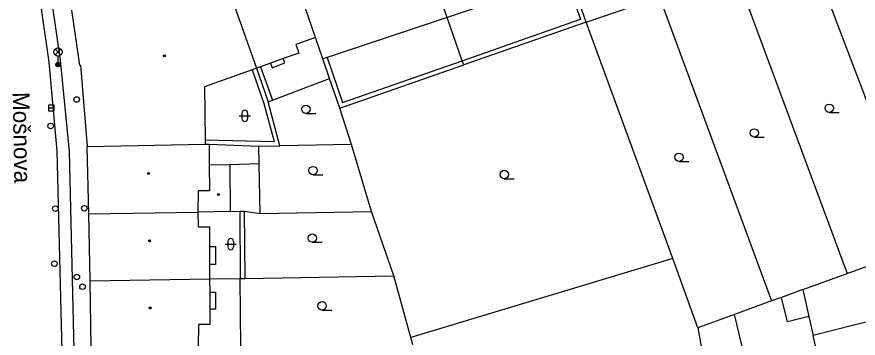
# Model space of a CAD drawing. Extents: x -596229 to -595156, y -1161237 to -1159376.
# Drawn here: x -595746.3 to -595671, y -1160834.7 to -1160805.9 of the extents above; entities that cross this region are included whole.
import ezdxf

# ---------------------------------------------------------------- set-up
doc = ezdxf.new("R2010")
doc.units = 0
for name, color, linetype in [('DOP - kresba z DSPS bez souradnic', 7, 'Continuous'), ('DOP - rozhrani ploch obecne', 7, 'Continuous'), ('Level 27', 7, 'Continuous'), ('Level 28', 7, 'Continuous'), ('Level 33', 7, 'Continuous'), ('Level 36', 7, 'Continuous'), ('Level 39', 7, 'Continuous'), ('Nazvy ulic', 7, 'Continuous'), ('TM - budovy zdene_ betonove - VP', 7, 'Continuous'), ('TM - chodniky - VP', 7, 'Continuous'), ('TM - komunikace - VP', 7, 'Continuous'), ('TM - rozhrani ploch obecne - VP', 7, 'Continuous')]:
    doc.layers.add(name, color=color, linetype=linetype)

msp = doc.modelspace()

# ---------------------------------------------------------------- linework, layer by layer
at = {"layer": 'DOP - kresba z DSPS bez souradnic'}
for points in [[(-595697.17, -1160802.41), (-595695.85, -1160806.13)], [(-595706.44, -1160809.83), (-595695.85, -1160806.13)], [(-595718.53, -1160809.55), (-595717.15, -1160813.57)], [(-595717.15, -1160813.57), (-595706.44, -1160809.83)], [(-595725.24, -1160810.65), (-595724.2, -1160813.65), (-595723.27, -1160817.06)], [(-595724.49, -1160810.38), (-595723.44, -1160813.36)], [(-595729.45, -1160816.91), (-595723.27, -1160817.06)], [(-595727.25, -1160819.11), (-595724.61, -1160819.03)], [(-595725.95, -1160823.3), (-595725.91, -1160829.3)]]:
    msp.add_lwpolyline(points, dxfattribs=at)
at = {"layer": 'DOP - rozhrani ploch obecne'}
for points in [[(-595665.27, -1160826.43), (-595675.18, -1160800.42)], [(-595695.34, -1160806.38), (-595696.77, -1160802.28)], [(-595681.84, -1160802.24), (-595671.99, -1160828.87)], [(-595695.34, -1160806.38), (-595688.79, -1160804.11)], [(-595688.62, -1160804.58), (-595678.74, -1160831.32)], [(-595706.44, -1160809.83), (-595707.79, -1160805.96)], [(-595695.34, -1160806.38), (-595706.31, -1160810.21)], [(-595687.57, -1160827.52), (-595695.34, -1160806.38)], [(-595718.31, -1160811.42), (-595718.91, -1160809.68)], [(-595717.4, -1160814.08), (-595706.31, -1160810.21)], [(-595706.31, -1160810.21), (-595706.44, -1160809.83)], [(-595724.86, -1160810.51), (-595723.82, -1160813.5)], [(-595723.44, -1160813.36), (-595718.31, -1160811.42)], [(-595717.4, -1160814.08), (-595718.31, -1160811.42)], [(-595723.82, -1160813.5), (-595723.44, -1160813.36)], [(-595722.77, -1160817.44), (-595723.82, -1160813.5)], [(-595716.34, -1160817.33), (-595717.4, -1160814.08)], [(-595729.09, -1160817.3), (-595724.64, -1160817.47)], [(-595724.64, -1160817.47), (-595722.77, -1160817.44)], [(-595724.61, -1160819.03), (-595724.64, -1160817.47)], [(-595716.34, -1160817.33), (-595722.77, -1160817.44)], [(-595714.55, -1160823.33), (-595716.34, -1160817.33)], [(-595724.53, -1160823.51), (-595724.61, -1160819.03)], [(-595727.23, -1160823.32), (-595726.35, -1160823.3)], [(-595726.35, -1160823.3), (-595726.31, -1160829.31)], [(-595726.35, -1160823.3), (-595725.95, -1160823.3)], [(-595725.95, -1160823.3), (-595724.53, -1160823.51)], [(-595724.53, -1160823.51), (-595714.55, -1160823.33)], [(-595712.55, -1160829.08), (-595714.55, -1160823.33)], [(-595687.57, -1160827.52), (-595711.05, -1160834.6)], [(-595685.35, -1160833.73), (-595687.57, -1160827.52)], [(-595725.91, -1160829.3), (-595712.55, -1160829.08)], [(-595711.05, -1160834.6), (-595712.55, -1160829.08)], [(-595729.06, -1160829.35), (-595726.31, -1160829.31)], [(-595726.31, -1160829.31), (-595725.91, -1160829.3)], [(-595726.27, -1160835.39), (-595726.31, -1160829.31)], [(-595675.96, -1160830.31), (-595677.85, -1160831)], [(-595682.05, -1160832.53), (-595685.35, -1160833.73)], [(-595685.35, -1160833.73), (-595683.92, -1160841.63)], [(-595710.86, -1160835.26), (-595711.05, -1160834.6)]]:
    msp.add_lwpolyline(points, dxfattribs=at)
at = {"layer": 'Level 27'}
msp.add_line((-595743.48, -1160814.06), (-595742.98, -1160814.06), dxfattribs=at)
msp.add_lwpolyline([(-595743.48, -1160814.31), (-595742.98, -1160814.31), (-595742.98, -1160813.81), (-595743.48, -1160813.81)], close=True, dxfattribs=at)
at = {"layer": 'Level 28'}
for centre in [(-595740.96, -1160813.3), (-595743.29, -1160815.67), (-595742.86, -1160823.06), (-595740.27, -1160823.03), (-595742.95, -1160827.99), (-595740.94, -1160829.18), (-595740.43, -1160830.05)]:
    msp.add_circle(centre, 0.25, dxfattribs=at)
at = {"layer": 'Level 33'}
for p, q in [((-595742.895, -1160809.32), (-595742.365, -1160808.79)), ((-595742.895, -1160808.79), (-595742.365, -1160809.32)), ((-595742.63, -1160809.43), (-595742.63, -1160810.18))]:
    msp.add_line(p, q, dxfattribs=at)
for centre, radius in [((-595742.63, -1160809.055), 0.375), ((-595742.63, -1160810.18), 0.2), ((-595742.63, -1160810.18), 0.145), ((-595742.63, -1160810.18), 0.0876)]:
    msp.add_circle(centre, radius, dxfattribs=at)
at = {"layer": 'Level 36'}
for p, q in [((-595726.406, -1160814.766), (-595725.406, -1160814.766)), ((-595726.156, -1160814.516), (-595726.156, -1160815.016)), ((-595725.656, -1160814.516), (-595725.656, -1160815.016)), ((-595720.43, -1160814.555), (-595719.555, -1160814.555)), ((-595673.58, -1160814.465), (-595672.705, -1160814.465)), ((-595680.29, -1160816.665), (-595679.415, -1160816.665)), ((-595687.03, -1160818.845), (-595686.155, -1160818.845)), ((-595719.79, -1160820.035), (-595718.915, -1160820.035)), ((-595702.67, -1160820.385), (-595701.795, -1160820.385)), ((-595727.416, -1160825.996), (-595727.416, -1160826.496)), ((-595726.916, -1160825.996), (-595726.916, -1160826.496)), ((-595719.86, -1160826.075), (-595718.985, -1160826.075)), ((-595727.666, -1160826.246), (-595726.666, -1160826.246)), ((-595718.99, -1160832.135), (-595718.115, -1160832.135))]:
    msp.add_line(p, q, dxfattribs=at)
for centre in [(-595720.43, -1160814.18), (-595673.58, -1160814.09), (-595680.29, -1160816.29), (-595687.03, -1160818.47), (-595719.79, -1160819.66), (-595702.67, -1160820.01), (-595719.86, -1160825.7), (-595718.99, -1160831.76)]:
    msp.add_circle(centre, 0.375, dxfattribs=at)
for centre, start, end in [((-595725.906, -1160814.516), 0, 180), ((-595725.906, -1160815.016), 180, 0), ((-595727.166, -1160825.996), 0, 180), ((-595727.166, -1160826.496), 180, 0)]:
    msp.add_arc(centre, 0.25, start, end, dxfattribs=at)
at = {"layer": 'Level 39'}
for centre, radius in [((-595733.11, -1160809.39), 0.09), ((-595733.11, -1160809.39), 0.0398), ((-595734.52, -1160819.92), 0.09), ((-595734.52, -1160819.92), 0.0398), ((-595728.27, -1160821.81), 0.09), ((-595728.27, -1160821.81), 0.0398), ((-595734.44, -1160825.94), 0.09), ((-595734.44, -1160825.94), 0.0398), ((-595734.38, -1160831.95), 0.09), ((-595734.38, -1160831.95), 0.0398)]:
    msp.add_circle(centre, radius, dxfattribs=at)
at = {"layer": 'TM - budovy zdene_ betonove - VP'}
for points in [[(-595707.79, -1160805.96), (-595711.67, -1160794.87)], [(-595719.57, -1160807.76), (-595722.67, -1160798.73)], [(-595728.31, -1160800.71), (-595724.86, -1160810.51)], [(-595697.17, -1160802.41), (-595707.79, -1160805.96)], [(-595741.43, -1160805.32), (-595740.71, -1160810.24)], [(-595707.79, -1160805.96), (-595718.53, -1160809.55)], [(-595719.57, -1160807.76), (-595721.35, -1160808.37)], [(-595718.91, -1160809.68), (-595719.57, -1160807.76)], [(-595721.35, -1160808.37), (-595721.07, -1160809.15)], [(-595721.07, -1160809.15), (-595722.46, -1160809.65)], [(-595740.71, -1160810.24), (-595740.62, -1160810.23)], [(-595740.62, -1160810.23), (-595740.02, -1160817.5)], [(-595723.61, -1160810.06), (-595724.49, -1160810.38)], [(-595722.46, -1160809.65), (-595723.61, -1160810.06)], [(-595718.53, -1160809.55), (-595718.91, -1160809.68)], [(-595725.24, -1160810.65), (-595729.52, -1160812.18)], [(-595724.86, -1160810.51), (-595725.24, -1160810.65)], [(-595724.49, -1160810.38), (-595724.86, -1160810.51)], [(-595729.52, -1160812.18), (-595729.45, -1160816.91)], [(-595729.45, -1160816.91), (-595729.44, -1160817.31)], [(-595740.02, -1160817.5), (-595729.44, -1160817.31)], [(-595739.87, -1160823.54), (-595740.02, -1160817.5)], [(-595729.44, -1160817.31), (-595729.09, -1160817.3)], [(-595729.09, -1160817.3), (-595729.09, -1160817.73)], [(-595729.09, -1160817.73), (-595729.09, -1160819.16)], [(-595729.09, -1160819.16), (-595727.25, -1160819.11)], [(-595729.09, -1160819.16), (-595729.08, -1160821.48)], [(-595727.25, -1160819.11), (-595727.23, -1160823.32)], [(-595730.08, -1160821.48), (-595730.11, -1160823.37)], [(-595729.08, -1160821.48), (-595730.08, -1160821.48)], [(-595739.87, -1160823.54), (-595730.11, -1160823.37)], [(-595739.76, -1160829.53), (-595739.87, -1160823.54)], [(-595727.23, -1160823.32), (-595730.11, -1160823.37)], [(-595730.11, -1160823.37), (-595730.07, -1160824.69)], [(-595730.07, -1160824.69), (-595729.07, -1160824.69)], [(-595729.07, -1160824.69), (-595729.07, -1160826.45)], [(-595729.07, -1160826.45), (-595729.06, -1160828.05)], [(-595671.99, -1160828.87), (-595666.8, -1160826.98)], [(-595729.06, -1160828.05), (-595729.06, -1160829.35)], [(-595675.96, -1160830.31), (-595671.99, -1160828.87)], [(-595739.76, -1160829.53), (-595729.06, -1160829.35)], [(-595739.66, -1160835.5), (-595739.76, -1160829.53)], [(-595729.06, -1160829.35), (-595729.05, -1160830.55)], [(-595729.05, -1160830.55), (-595729.05, -1160832.06)], [(-595675.96, -1160830.31), (-595675.42, -1160832.71)], [(-595678.74, -1160831.32), (-595682.05, -1160832.53)], [(-595677.85, -1160831), (-595678.74, -1160831.32)], [(-595677.32, -1160833.2), (-595677.85, -1160831)], [(-595729.05, -1160832.06), (-595729.05, -1160833.43)], [(-595665.61, -1160832.03), (-595675.03, -1160834.42)], [(-595680.1, -1160840.71), (-595682.05, -1160832.53)], [(-595675.42, -1160832.71), (-595677.32, -1160833.2)], [(-595675.42, -1160832.71), (-595675.03, -1160834.42)], [(-595730.04, -1160833.43), (-595730.07, -1160835.42)], [(-595729.05, -1160833.43), (-595730.04, -1160833.43)], [(-595671.81, -1160848.57), (-595675.03, -1160834.42)]]:
    msp.add_lwpolyline(points, dxfattribs=at)
at = {"layer": 'TM - chodniky - VP'}
msp.add_lwpolyline([(-595740.68, -1160857.32), (-595741.59, -1160817.95), (-595742.4, -1160809.79), (-595743.47, -1160802.33)], dxfattribs=at)
at = {"layer": 'TM - komunikace - VP'}
msp.add_lwpolyline([(-595741.73, -1160857.34), (-595742.7, -1160817.89), (-595743.42, -1160809.95), (-595744.6, -1160801.65)], dxfattribs=at)
at = {"layer": 'TM - rozhrani ploch obecne - VP'}
for points in [[(-595723.61, -1160810.06), (-595723.46, -1160810.47), (-595722.33, -1160810.01), (-595722.46, -1160809.65)], [(-595729.07, -1160826.45), (-595728.53, -1160826.45), (-595728.53, -1160828.05), (-595729.06, -1160828.05)], [(-595729.05, -1160830.55), (-595728.52, -1160830.55), (-595728.52, -1160832.06), (-595729.05, -1160832.06)]]:
    msp.add_lwpolyline(points, dxfattribs=at)

# ---------------------------------------------------------------- texts
at = {"layer": 'Nazvy ulic'}
msp.add_text('Mošnova', height=1.5, rotation=271.01666, dxfattribs=at).set_placement((-595746.684, -1160812.652))

doc.saveas('drawing.dxf')
